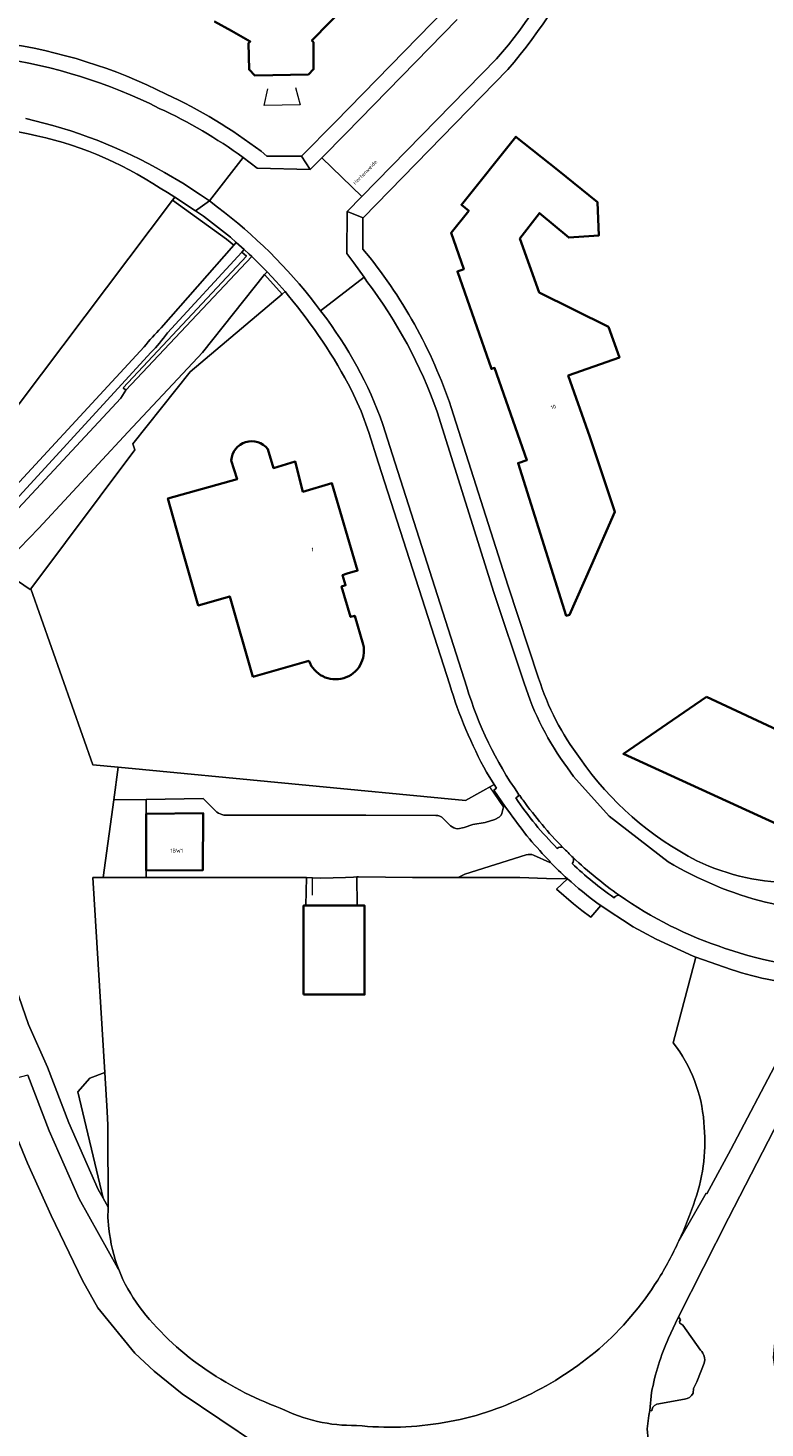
# Model space of a CAD drawing. Header units: metres. Extents: x 197700 to 204338, y 317132 to 325229.
# Tile 821 of 1056: x 202593 to 202663, y 320191 to 320323. Entities that reach past the tile are written whole.
import ezdxf
from ezdxf.enums import TextEntityAlignment as Align

# ---------------------------------------------------------------- set-up
doc = ezdxf.new("R2010")
doc.units = ezdxf.units.M
for name, color, linetype, lineweight in [('B-WE-GR-BEPLANTING_CULTUUR_HEESTERS-GV', 90, 'Continuous', 18), ('B-WE-GR-BEPLANTING_CULTUUR_VASTE PLANTENVAK-GV', 90, 'Continuous', 18), ('B-WE-IE-TERREINAFSCHEIDING_KUNSTMATIG_HEKWERK-G', 20, 'IE-TERREINAFSCHEIDING-KUNSTMATIG', 18), ('B-WE-IE-TERREINAFSCHEIDING_KUNSTMATIG_MUUR-G', 90, 'IE-TERREINAFSCHEIDING-KUNSTMATIG-DICHT', 18), ('B-WE-OG-BEBOUWING-GV', 7, 'Continuous', 35), ('B-WE-OG-BEBOUWING-T18', 10, 'Continuous', 18), ('B-WE-OG-TERREIN_CULTUURSCHEIDING-GV', 7, 'Continuous', 18), ('B-WE-OG-TERREIN_ERF-GV', 7, 'Continuous', 18), ('B-WE-OG-TOPOGRAFIE-T18', 10, 'Continuous', 18), ('B-WE-OG-WATER_GREPPEL-GV', 160, 'Continuous', 18), ('B-WE-VH-VERHARDING_ASFALT-GV', 252, 'Continuous', 18), ('B-WE-VH-VERHARDING_BETONSTRAATSTEEN-GV', 252, 'Continuous', 18), ('B-WE-VH-VERHARDING_OPEN-GV', 252, 'Continuous', 18), ('B-WE-VH-VERHARDING_SIERBESTRATING-GV', 252, 'Continuous', 18), ('B-WE-VH-VERHARDING_STRAATBAKSTEEN-GV', 252, 'Continuous', 18), ('B-WE-VH-VERHARDING_TEGEL-GV', 252, 'Continuous', 18)]:
    doc.layers.add(name, color=color, linetype=linetype, lineweight=lineweight)
doc.styles.add('NLCS-ISO-M200-T18', font='NLCS-ISO.ttf', dxfattribs={"height": 0.36})
doc.linetypes.add('IE-TERREINAFSCHEIDING-KUNSTMATIG', pattern='A,4,[82,NLCS.SHX,S=0.75,R=90,X=0,Y=0],4,-2', length=10)
doc.linetypes.add('IE-TERREINAFSCHEIDING-KUNSTMATIG-DICHT', pattern='A,8,-1,[82,NLCS.SHX,S=0.75,R=90,X=0,Y=0],-1', length=10)

msp = doc.modelspace()

# ---------------------------------------------------------------- linework, layer by layer
at = {"layer": 'B-WE-GR-BEPLANTING_CULTUUR_HEESTERS-GV'}
for points in [[(202608.938, 320305.857), (202606.992, 320307.165), (202606.782, 320306.886), (202611.866, 320303.202), (202612.536, 320302.622), (202612.766, 320302.883), (202612.215, 320303.374), (202609.672, 320305.364)], [(202613.293, 320301.967), (202613.719, 320301.597), (202602.123, 320289.206), (202602.389, 320288.979), (202614.232, 320301.554), (202613.988, 320301.795), (202613.52, 320302.212)], [(202617.098, 320298.03), (202615.424, 320299.881), (202609.607, 320292.537), (202602.564, 320285.013), (202594.168, 320275.994), (202590.547, 320272.214), (202592.189, 320271.037), (202593.358, 320270.198), (202593.423, 320270.283), (202603.234, 320283.36), (202603.031, 320283.917), (202608.416, 320290.716)], [(202617.098, 320298.03), (202617.366, 320298.256), (202616.534, 320299.202), (202615.676, 320300.125), (202615.424, 320299.881)]]:
    msp.add_lwpolyline(points, close=True, dxfattribs=at)
at = {"layer": 'B-WE-GR-BEPLANTING_CULTUUR_VASTE PLANTENVAK-GV'}
msp.add_lwpolyline([(202600.714, 320212.049), (202600.669, 320219.61), (202600.685, 320219.787), (202600.607, 320221.058), (202600.383, 320224.725), (202598.973, 320224.187), (202597.85, 320222.913), (202600.248, 320212.883)], close=True, dxfattribs=at)
at = {"layer": 'B-WE-IE-TERREINAFSCHEIDING_KUNSTMATIG_HEKWERK-G'}
for points in [[(202584.072, 320276.765), (202606.782, 320306.886)], [(202606.782, 320306.886), (202606.992, 320307.165)], [(202593.423, 320270.283), (202603.234, 320283.36), (202603.031, 320283.917), (202608.416, 320290.716), (202617.098, 320298.03)], [(202617.098, 320298.03), (202617.366, 320298.256)], [(202601.663, 320253.466), (202599.255, 320253.696), (202593.423, 320270.283)], [(202601.241, 320250.408), (202601.663, 320253.466)], [(202637.048, 320251.845), (202634.363, 320250.35), (202601.663, 320253.466)], [(202637.931, 320249.736), (202636.633, 320251.614)], [(202600.233, 320243.103), (202601.241, 320250.408)], [(202600.383, 320224.725), (202599.263, 320243.088), (202600.233, 320243.103)], [(202600.233, 320243.103), (202604.294, 320243.1)], [(202604.294, 320243.1), (202619.062, 320243.087)], [(202619.062, 320243.087), (202619.382, 320243.077)], [(202619.382, 320243.077), (202619.958, 320243.06)], [(202619.941, 320241.442), (202619.958, 320243.06)], [(202619.958, 320243.06), (202620.744, 320243.037), (202623.062, 320243.077), (202623.807, 320243.121)], [(202623.807, 320243.121), (202624.127, 320243.14)], [(202624.127, 320243.14), (202624.27, 320243.149), (202629.378, 320243.099)], [(202629.378, 320243.099), (202631.892, 320243.093), (202633.649, 320243.087)], [(202643.942, 320242.982), (202641.972, 320243.005), (202639.458, 320243.082), (202634.416, 320243.085), (202633.649, 320243.087)], [(202656.049, 320235.578), (202653.922, 320227.516)], [(202600.607, 320221.058), (202600.383, 320224.725)], [(202600.669, 320219.61), (202600.685, 320219.787), (202600.607, 320221.058)], [(202600.714, 320212.049), (202600.669, 320219.61)], [(202600.778, 320210.025), (202600.685, 320211.071), (202600.715, 320211.889), (202600.714, 320212.049)]]:
    msp.add_lwpolyline(points, dxfattribs=at)
for points in [[(202653.922, 320227.516, -0.148737), (202656.794, 320220.035)], [(202656.794, 320220.035, -0.108271), (202655.982, 320212.761)], [(202655.982, 320212.761, -0.029333), (202654.438, 320208.865)], [(202601.712, 320206.17, -0.0664652), (202600.778, 320210.025)]]:
    msp.add_lwpolyline(points, format="xyb", dxfattribs=at)
at = {"layer": 'B-WE-IE-TERREINAFSCHEIDING_KUNSTMATIG_MUUR-G'}
msp.add_lwpolyline([(202618.356, 320317.475), (202618.782, 320315.846), (202615.404, 320315.797), (202615.747, 320317.356)], dxfattribs=at)
at = {"layer": 'B-WE-OG-BEBOUWING-GV'}
for points in [[(202610.726, 320323.684), (202612.335, 320322.801), (202614.085, 320321.819), (202613.93, 320321.663), (202613.982, 320319.164), (202614.517, 320318.616), (202619.572, 320318.716), (202620.049, 320319.203), (202620.029, 320321.736), (202619.897, 320321.913), (202626.704, 320328.879)], [(202624.731, 320265.026), (202623.923, 320267.739), (202623.538, 320267.624), (202622.682, 320270.499), (202623.066, 320270.614), (202622.78, 320271.572), (202623.201, 320271.727), (202624.187, 320271.991), (202621.78, 320280.212), (202619.042, 320279.418), (202618.332, 320282.249), (202616.288, 320281.637), (202615.739, 320283.429)], [(202612.304, 320282.363), (202612.853, 320280.587), (202606.329, 320278.783), (202607.662, 320273.964), (202609.187, 320268.707), (202612.157, 320269.559), (202614.328, 320261.993)], [(202614.328, 320261.993), (202619.611, 320263.5)]]:
    msp.add_lwpolyline(points, dxfattribs=at)
for points in [[(202648.412, 320277.536), (202646.046, 320284.584), (202644.026, 320290.357), (202648.839, 320292.042), (202647.804, 320294.942), (202641.29, 320298.174), (202639.481, 320303.246), (202641.319, 320305.658), (202644.068, 320303.349), (202646.915, 320303.55), (202646.775, 320306.683), (202643.001, 320309.712), (202639.102, 320312.841), (202633.962, 320306.435), (202634.665, 320305.871), (202632.989, 320303.782), (202634.183, 320300.366), (202633.589, 320300.158), (202636.798, 320290.976), (202637.098, 320291.081), (202640.134, 320282.396), (202639.304, 320282.117), (202643.844, 320267.741), (202644.149, 320267.838), (202646.172, 320272.44)], [(202657.044, 320260.092), (202653.352, 320257.56), (202649.228, 320254.732), (202666.306, 320246.91), (202668.63, 320248.088), (202682.666, 320255.202), (202683.174, 320258.645), (202681.591, 320258.879), (202681.883, 320260.858), (202682.263, 320263.096), (202678.679, 320263.724), (202664.651, 320256.56)], [(202604.29, 320243.765), (202609.616, 320243.774), (202609.668, 320249.148), (202604.294, 320249.091)], [(202619.104, 320232.067), (202624.854, 320232.067), (202624.854, 320240.447), (202624.148, 320240.447), (202619.333, 320240.447), (202619.104, 320240.447)]]:
    msp.add_lwpolyline(points, close=True, dxfattribs=at)
for points in [[(202615.739, 320283.429, 0.696417), (202612.304, 320282.363)], [(202619.611, 320263.5, 0.9359246), (202624.731, 320265.026)]]:
    msp.add_lwpolyline(points, format="xyb", dxfattribs=at)
at = {"layer": 'B-WE-OG-TERREIN_CULTUURSCHEIDING-GV'}
for points in [[(202606.782, 320306.886), (202584.072, 320276.765), (202587.592, 320275.376)], [(202605.688, 320294.857), (202612.536, 320302.622), (202611.866, 320303.202), (202606.782, 320306.886)], [(202589.288, 320274.707), (202601.893, 320288.226), (202602.389, 320288.979), (202602.123, 320289.206), (202613.719, 320301.597), (202613.293, 320301.967), (202606.283, 320294.367)], [(202604.739, 320292.524), (202589.228, 320275.636), (202588.368, 320275.07), (202588.509, 320275.014), (202589.288, 320274.707)], [(202588.539, 320276.235), (202604.093, 320293.061)], [(202591.713, 320233.601), (202593.206, 320229.243), (202594.999, 320225.239), (202597.018, 320220.005), (202599.781, 320213.716), (202600.248, 320212.883), (202597.85, 320222.913), (202598.973, 320224.187), (202600.383, 320224.725), (202599.263, 320243.088), (202600.233, 320243.103), (202601.241, 320250.408), (202601.663, 320253.466), (202599.255, 320253.696), (202593.423, 320270.283), (202593.358, 320270.198), (202592.189, 320271.037)], [(202637.048, 320251.845), (202634.363, 320250.35), (202601.663, 320253.466), (202601.241, 320250.408), (202604.282, 320250.45), (202609.668, 320250.524), (202610.933, 320249.234)], [(202633.617, 320247.664), (202634.216, 320247.794), (202635.059, 320248.098), (202636.213, 320248.283), (202637.105, 320248.564), (202637.537, 320248.775), (202637.718, 320248.971), (202637.787, 320249.115), (202637.931, 320249.736), (202638.051, 320249.819), (202637.381, 320250.802), (202637.036, 320251.304), (202637.263, 320251.496), (202637.048, 320251.845)], [(202611.593, 320248.959), (202624.961, 320248.948), (202631.561, 320248.933)], [(202632.261, 320248.639), (202632.951, 320247.96)], [(202640.073, 320245.221), (202634.3, 320243.399), (202633.649, 320243.087), (202634.416, 320243.085), (202639.458, 320243.082), (202641.972, 320243.005), (202643.942, 320242.982)], [(202642.325, 320244.534), (202642.293, 320244.507), (202640.761, 320245.2)], [(202651.01, 320237.984), (202650.133, 320238.46), (202649.141, 320239.11), (202647.984, 320239.869), (202647.086, 320240.466), (202646.164, 320239.344), (202645.293, 320239.971), (202644.531, 320240.6), (202642.929, 320241.981), (202643.942, 320242.982), (202641.972, 320243.005), (202639.458, 320243.082), (202634.416, 320243.085), (202633.649, 320243.087), (202631.892, 320243.093), (202629.378, 320243.099), (202624.27, 320243.149), (202624.127, 320243.14), (202624.148, 320240.447), (202624.854, 320240.447), (202624.854, 320232.067), (202619.104, 320232.067), (202619.104, 320240.447), (202619.333, 320240.447), (202619.382, 320243.077), (202619.062, 320243.087), (202604.294, 320243.1), (202600.233, 320243.103), (202599.263, 320243.088), (202600.383, 320224.725), (202600.607, 320221.058), (202600.685, 320219.787), (202600.669, 320219.61), (202600.714, 320212.049), (202600.715, 320211.889), (202600.685, 320211.071), (202600.778, 320210.025)], [(202653.922, 320227.516), (202656.049, 320235.578), (202655.777, 320235.673), (202652.316, 320237.276), (202651.01, 320237.984)], [(202659.381, 320234.419), (202656.049, 320235.578), (202653.922, 320227.516)], [(202600.778, 320210.025), (202600.685, 320211.071), (202600.715, 320211.889), (202600.714, 320212.049), (202600.248, 320212.883), (202599.781, 320213.716), (202597.018, 320220.005), (202594.999, 320225.239), (202593.206, 320229.243), (202591.713, 320233.601)], [(202654.438, 320208.865), (202656.998, 320213.361), (202657.063, 320213.315), (202659.338, 320217.478), (202663.775, 320225.883), (202667.186, 320232.841)], [(202670.674, 320188.201), (202665.839, 320192.771), (202664.269, 320194.618), (202663.592, 320196.101), (202663.338, 320197.889), (202663.84, 320203.423), (202664.358, 320210.714), (202665.677, 320218.524), (202665.789, 320221.957), (202668.237, 320224.562), (202666.026, 320224.459), (202663.908, 320220.343), (202659.126, 320211.022), (202654.401, 320201.719), (202654.612, 320201.455), (202654.518, 320201.281), (202654.532, 320201.133), (202654.813, 320200.928), (202656.484, 320198.572)], [(202593.152, 320224.47), (202595.168, 320219.242), (202597.989, 320212.823), (202601.636, 320206.305)], [(202618.152, 320185.307), (202617.132, 320187.38), (202616.555, 320188.235), (202615.764, 320188.923), (202614.76, 320189.711), (202607.672, 320194.471), (202605.056, 320196.618), (202603.215, 320198.306), (202599.73, 320202.581), (202598.299, 320205.142), (202595.352, 320211.273), (202593.113, 320216.204), (202591.23, 320220.771)], [(202601.636, 320206.305), (202601.712, 320206.17)], [(202656.836, 320197.359), (202656.529, 320196.632), (202656.136, 320195.59), (202655.814, 320194.968), (202655.781, 320194.522)], [(202651.706, 320192.908), (202651.617, 320192.448), (202651.452, 320191.167), (202651.538, 320190.169), (202651.7, 320189.606)], [(202654.98, 320193.979), (202652.365, 320193.501), (202652.141, 320193.364), (202652.006, 320193.228), (202651.89, 320192.933), (202651.889, 320192.864), (202651.706, 320192.908)]]:
    msp.add_lwpolyline(points, dxfattribs=at)
for points in [[(202604.093, 320293.061, -0.0143472), (202605.688, 320294.857)], [(202606.283, 320294.367, -0.0461765), (202604.739, 320292.524)], [(202610.933, 320249.234, 0.041744), (202611.593, 320248.959)], [(202631.561, 320248.933, -0.2058663), (202632.261, 320248.639)], [(202632.951, 320247.96, 0.1423806), (202633.617, 320247.664)], [(202640.761, 320245.2, 0.169822), (202640.073, 320245.221)], [(202643.942, 320242.982, -0.0155011), (202642.325, 320244.534)], [(202667.186, 320232.841, -0.0556366), (202659.381, 320234.419)], [(202656.794, 320220.035, 0.148737), (202653.922, 320227.516)], [(202653.922, 320227.516, -0.148737), (202656.794, 320220.035)], [(202655.982, 320212.761, 0.108271), (202656.794, 320220.035)], [(202656.794, 320220.035, -0.108271), (202655.982, 320212.761)], [(202654.438, 320208.865, 0.029333), (202655.982, 320212.761)], [(202655.982, 320212.761, -0.029333), (202654.438, 320208.865)], [(202600.778, 320210.025, 0.0664652), (202601.712, 320206.17)], [(202601.712, 320206.17, -0.0664652), (202600.778, 320210.025)], [(202652.45, 320205.175, 0.0292473), (202654.438, 320208.865)], [(202601.712, 320206.17, 0.0664384), (202603.627, 320202.695)], [(202646.939, 320198.72, 0.0748743), (202652.45, 320205.175)], [(202603.627, 320202.695, 0.0790972), (202609.602, 320196.977)], [(202640.134, 320194.284, 0.0639169), (202646.939, 320198.72)], [(202656.484, 320198.572, -0.2794902), (202656.836, 320197.359)], [(202609.602, 320196.977, 0.0644606), (202616.91, 320193.132)], [(202632.336, 320191.768, 0.07202), (202640.134, 320194.284)], [(202655.781, 320194.522, -0.2783021), (202654.98, 320193.979)], [(202616.91, 320193.132, 0.1211565), (202624.097, 320191.497)], [(202624.097, 320191.497, 0.069039), (202632.336, 320191.768)]]:
    msp.add_lwpolyline(points, format="xyb", dxfattribs=at)
at = {"layer": 'B-WE-OG-TERREIN_ERF-GV'}
for points in [[(202646.147, 320331.367, -0.0713341), (202638.337, 320319.182)], [(202590.74, 320321.685, -0.0822212), (202606.17, 320316.856)], [(202606.17, 320316.856, -0.0559184), (202615.102, 320311.469)], [(202593.173, 320313.118, 0.1066699), (202573.308, 320313.261)], [(202605.615, 320307.985, 0.0971488), (202593.173, 320313.118)], [(202624.702, 320302.264, -0.0923691), (202633.01, 320287.342)], [(202623.624, 320288.975, 0.0534488), (202617.686, 320297.876)], [(202612.304, 320282.363, -0.696417), (202615.739, 320283.429)], [(202624.731, 320265.026, -0.9359246), (202619.611, 320263.5)], [(202641.239, 320261.86, 0.084196), (202645.144, 320254.293)], [(202636.336, 320252.998, -0.0506872), (202632.87, 320261.239)], [(202645.144, 320254.293, 0.123552), (202656.142, 320244.676)], [(202656.142, 320244.676, 0.2384937), (202674.784, 320244.978)]]:
    msp.add_lwpolyline(points, format="xyb", dxfattribs=at)
for points in [[(202626.704, 320328.879), (202619.897, 320321.913), (202620.029, 320321.736), (202620.049, 320319.203), (202619.572, 320318.716), (202614.517, 320318.616), (202613.982, 320319.164), (202613.93, 320321.663), (202614.085, 320321.819), (202612.335, 320322.801), (202610.726, 320323.684)], [(202615.102, 320311.469), (202615.661, 320311.011), (202618.9, 320310.998), (202622.068, 320314.222), (202632.502, 320324.902)], [(202638.337, 320319.182), (202624.708, 320305.221)], [(202517.451, 320271.895), (202521.419, 320271.898), (202540.685, 320272.518), (202566.655, 320273.684), (202570.581, 320276.444), (202575.794, 320276.568), (202584.072, 320276.765), (202606.782, 320306.886), (202606.992, 320307.165), (202606.307, 320307.581), (202605.615, 320307.985)], [(202624.708, 320305.221), (202624.701, 320305.214), (202624.702, 320302.264)], [(202617.098, 320298.03), (202608.416, 320290.716), (202603.031, 320283.917), (202603.234, 320283.36), (202593.423, 320270.283), (202599.255, 320253.696), (202601.663, 320253.466), (202634.363, 320250.35), (202637.048, 320251.845), (202636.336, 320252.998)], [(202617.686, 320297.876), (202617.366, 320298.256), (202617.098, 320298.03)], [(202632.87, 320261.239), (202626.165, 320282.117), (202625.251, 320284.991), (202624.518, 320287.015), (202623.624, 320288.975)], [(202633.01, 320287.342), (202638.38, 320270.515), (202641.239, 320261.86)], [(202615.739, 320283.429), (202616.288, 320281.637), (202618.332, 320282.249), (202619.042, 320279.418), (202621.78, 320280.212), (202624.187, 320271.991), (202623.201, 320271.727), (202622.78, 320271.572), (202623.066, 320270.614), (202622.682, 320270.499), (202623.538, 320267.624), (202623.923, 320267.739), (202624.731, 320265.026)], [(202619.611, 320263.5), (202614.328, 320261.993), (202612.157, 320269.559), (202609.187, 320268.707), (202607.662, 320273.964), (202606.329, 320278.783), (202612.853, 320280.587), (202612.304, 320282.363)]]:
    msp.add_lwpolyline(points, dxfattribs=at)
for points in [[(202646.046, 320284.584), (202648.412, 320277.536), (202646.172, 320272.44), (202644.149, 320267.838), (202643.844, 320267.741), (202639.304, 320282.117), (202640.134, 320282.396), (202637.098, 320291.081), (202636.798, 320290.976), (202633.589, 320300.158), (202634.183, 320300.366), (202632.989, 320303.782), (202634.665, 320305.871), (202633.962, 320306.435), (202639.102, 320312.841), (202643.001, 320309.712), (202646.775, 320306.683), (202646.915, 320303.55), (202644.068, 320303.349), (202641.319, 320305.658), (202639.481, 320303.246), (202641.29, 320298.174), (202647.804, 320294.942), (202648.839, 320292.042), (202644.026, 320290.357)], [(202653.352, 320257.56), (202657.044, 320260.092), (202664.651, 320256.56), (202678.679, 320263.724), (202682.263, 320263.096), (202681.883, 320260.858), (202681.591, 320258.879), (202683.174, 320258.645), (202682.666, 320255.202), (202668.63, 320248.088), (202666.306, 320246.91), (202649.228, 320254.732)]]:
    msp.add_lwpolyline(points, close=True, dxfattribs=at)
at = {"layer": 'B-WE-OG-WATER_GREPPEL-GV'}
for points in [[(202606.283, 320294.367), (202613.293, 320301.967), (202613.52, 320302.212), (202612.766, 320302.883), (202612.536, 320302.622), (202605.688, 320294.857)], [(202556.184, 320263.861), (202565.011, 320266.826), (202587.146, 320274.26), (202588.368, 320275.07), (202589.228, 320275.636), (202604.739, 320292.524)], [(202604.093, 320293.061), (202588.539, 320276.235)]]:
    msp.add_lwpolyline(points, dxfattribs=at)
for points in [[(202605.688, 320294.857, 0.0143472), (202604.093, 320293.061)], [(202604.739, 320292.524, 0.0461765), (202606.283, 320294.367)]]:
    msp.add_lwpolyline(points, format="xyb", dxfattribs=at)
at = {"layer": 'B-WE-VH-VERHARDING_ASFALT-GV'}
msp.add_lwpolyline([(202615.424, 320299.881), (202615.676, 320300.125), (202614.232, 320301.554), (202602.389, 320288.979), (202601.893, 320288.226), (202589.288, 320274.707), (202588.543, 320273.908), (202582.013, 320266.965), (202580.28, 320264.759), (202578.88, 320263.263), (202577.726, 320262.099), (202576.896, 320261.675), (202575.781, 320261.365), (202580.759, 320259.129), (202580.717, 320260.014), (202580.717, 320261.109), (202581.18, 320262.293), (202583.571, 320264.932), (202590.547, 320272.214), (202594.168, 320275.994), (202602.564, 320285.013), (202609.607, 320292.537)], close=True, dxfattribs=at)
for points in [[(202653.475, 320199.72), (202654.334, 320201.587), (202654.401, 320201.719), (202659.126, 320211.022), (202663.908, 320220.343), (202666.026, 320224.459), (202667.528, 320227.377), (202670.346, 320232.701)], [(202667.186, 320232.841), (202663.775, 320225.883), (202659.338, 320217.478), (202657.063, 320213.315), (202656.998, 320213.361), (202654.438, 320208.865)], [(202601.712, 320206.17), (202601.636, 320206.305), (202597.989, 320212.823), (202595.168, 320219.242), (202593.152, 320224.47), (202586.327, 320222.678), (202584.25, 320219.669), (202584.012, 320219.444), (202583.151, 320218.694), (202580.02, 320216.288), (202573.576, 320211.513), (202565.96, 320205.992), (202549.69, 320194.197), (202538.668, 320186.166)], [(202591.23, 320220.771), (202593.113, 320216.204), (202595.352, 320211.273), (202598.299, 320205.142), (202599.73, 320202.581), (202603.215, 320198.306), (202605.056, 320196.618), (202607.672, 320194.471), (202614.76, 320189.711), (202615.764, 320188.923), (202616.555, 320188.235), (202617.132, 320187.38), (202618.152, 320185.307)], [(202651.7, 320189.606), (202651.538, 320190.169), (202651.452, 320191.167), (202651.617, 320192.448), (202651.706, 320192.908), (202651.879, 320194.612)]]:
    msp.add_lwpolyline(points, dxfattribs=at)
for points in [[(202654.438, 320208.865, -0.0292473), (202652.45, 320205.175)], [(202603.627, 320202.695, -0.0664384), (202601.712, 320206.17)], [(202652.45, 320205.175, -0.0748743), (202646.939, 320198.72)], [(202609.602, 320196.977, -0.0790972), (202603.627, 320202.695)], [(202651.879, 320194.612, -0.0607527), (202653.475, 320199.72)], [(202646.939, 320198.72, -0.0639169), (202640.134, 320194.284)], [(202616.91, 320193.132, -0.0644606), (202609.602, 320196.977)], [(202640.134, 320194.284, -0.07202), (202632.336, 320191.768)], [(202624.097, 320191.497, -0.1211565), (202616.91, 320193.132)], [(202632.336, 320191.768, -0.069039), (202624.097, 320191.497)]]:
    msp.add_lwpolyline(points, format="xyb", dxfattribs=at)
at = {"layer": 'B-WE-VH-VERHARDING_BETONSTRAATSTEEN-GV'}
for points in [[(202610.933, 320249.234), (202609.668, 320250.524), (202604.282, 320250.45), (202604.294, 320249.091), (202609.668, 320249.148), (202609.616, 320243.774), (202604.29, 320243.765), (202604.294, 320243.1), (202619.062, 320243.087), (202619.382, 320243.077), (202619.958, 320243.06), (202620.744, 320243.037), (202623.062, 320243.077), (202623.807, 320243.121), (202624.127, 320243.14), (202624.27, 320243.149), (202629.378, 320243.099), (202631.892, 320243.093), (202633.649, 320243.087)], [(202638.59, 320249.083), (202638.051, 320249.819), (202637.931, 320249.736), (202637.787, 320249.115), (202637.718, 320248.971), (202637.537, 320248.775), (202637.105, 320248.564), (202636.213, 320248.283), (202635.059, 320248.098), (202634.216, 320247.794), (202633.617, 320247.664)], [(202631.561, 320248.933), (202624.961, 320248.948), (202611.593, 320248.959)], [(202632.951, 320247.96), (202632.261, 320248.639)], [(202633.649, 320243.087), (202634.3, 320243.399), (202640.073, 320245.221)], [(202640.761, 320245.2), (202642.293, 320244.507), (202642.325, 320244.534), (202642.348, 320244.554)]]:
    msp.add_lwpolyline(points, dxfattribs=at)
for points in [[(202611.593, 320248.959, -0.041744), (202610.933, 320249.234)], [(202632.261, 320248.639, 0.2058663), (202631.561, 320248.933)], [(202642.348, 320244.554, -0.0410962), (202638.59, 320249.083)], [(202633.617, 320247.664, -0.1423806), (202632.951, 320247.96)], [(202640.073, 320245.221, -0.169822), (202640.761, 320245.2)]]:
    msp.add_lwpolyline(points, format="xyb", dxfattribs=at)
at = {"layer": 'B-WE-VH-VERHARDING_OPEN-GV'}
for points in [[(202606.17, 320316.856, 0.0822212), (202590.74, 320321.685)], [(202590.29, 320320.267, -0.0828703), (202605.52, 320315.517)], [(202615.102, 320311.469, 0.0559184), (202606.17, 320316.856)], [(202605.52, 320315.517, -0.0497017), (202613.408, 320310.891)]]:
    msp.add_lwpolyline(points, format="xyb", dxfattribs=at)
msp.add_lwpolyline([(202613.408, 320310.891), (202614.753, 320309.891), (202619.731, 320309.754), (202618.9, 320310.998), (202615.661, 320311.011), (202615.102, 320311.469)], dxfattribs=at)
at = {"layer": 'B-WE-VH-VERHARDING_SIERBESTRATING-GV'}
for points in [[(202654.401, 320201.719), (202654.334, 320201.587), (202653.475, 320199.72)], [(202656.484, 320198.572), (202654.813, 320200.928), (202654.532, 320201.133), (202654.518, 320201.281), (202654.612, 320201.455), (202654.401, 320201.719)], [(202655.781, 320194.522), (202655.814, 320194.968), (202656.136, 320195.59), (202656.529, 320196.632), (202656.836, 320197.359)], [(202651.879, 320194.612), (202651.706, 320192.908), (202651.889, 320192.864), (202651.89, 320192.933), (202652.006, 320193.228), (202652.141, 320193.364), (202652.365, 320193.501), (202654.98, 320193.979)]]:
    msp.add_lwpolyline(points, dxfattribs=at)
for points in [[(202653.475, 320199.72, 0.0607527), (202651.879, 320194.612)], [(202656.836, 320197.359, 0.2794902), (202656.484, 320198.572)], [(202654.98, 320193.979, 0.2783021), (202655.781, 320194.522)]]:
    msp.add_lwpolyline(points, format="xyb", dxfattribs=at)
at = {"layer": 'B-WE-VH-VERHARDING_STRAATBAKSTEEN-GV'}
for points in [[(202637.267, 320320.174, 0.0746322), (202644.771, 320331.893)], [(202605.52, 320315.517, 0.0828703), (202590.29, 320320.267)], [(202613.408, 320310.891, 0.0497017), (202605.52, 320315.517)], [(202592.948, 320314.551, -0.0750784), (202606.007, 320309.484)], [(202611.013, 320306.22, -0.0666229), (202620.234, 320297.084)], [(202631.685, 320286.955, 0.0762516), (202625.077, 320299.224)], [(202620.835, 320296.284, -0.0786169), (202626.581, 320285.757)], [(202634.474, 320261.023, 0.0804673), (202639.358, 320250.944)], [(202643.954, 320253.421, -0.0830622), (202639.877, 320261.399)], [(202639.358, 320250.944, -0.2867662), (202639.099, 320250.583)], [(202639.358, 320250.944, 0.0045717), (202639.775, 320250.363)], [(202639.775, 320250.363, -0.0045717), (202639.358, 320250.944)], [(202639.099, 320250.583, 0.0495727), (202642.996, 320245.829)], [(202639.775, 320250.363, 0.0381071), (202643.519, 320245.925)], [(202643.519, 320245.925, -0.0381071), (202639.775, 320250.363)], [(202642.996, 320245.829, -0.3027854), (202643.519, 320245.925)], [(202643.519, 320245.925, 0.0087532), (202644.501, 320244.96)], [(202644.501, 320244.96, -0.2615342), (202644.399, 320244.423)], [(202644.399, 320244.423, 0.043555), (202648.349, 320241.192)], [(202644.501, 320244.96, 0.0365327), (202648.83, 320241.425)], [(202648.83, 320241.425, -0.0365327), (202644.501, 320244.96)], [(202672.444, 320239.827, -0.1502607), (202653.444, 320244.58)], [(202648.349, 320241.192, -0.2852607), (202648.83, 320241.425)], [(202648.83, 320241.425, 0.0733726), (202658.798, 320236.42)], [(202658.798, 320236.42, 0.1731512), (202682.211, 320236.564)]]:
    msp.add_lwpolyline(points, format="xyb", dxfattribs=at)
for points in [[(202633.554, 320323.868), (202623.088, 320313.159), (202620.842, 320310.867), (202624.58, 320307.221), (202637.267, 320320.174)], [(202606.007, 320309.484), (202607.728, 320308.458), (202609.406, 320307.365), (202610.243, 320306.807), (202613.408, 320310.891)], [(202623.212, 320305.804), (202624.58, 320307.221), (202620.842, 320310.867), (202619.731, 320309.754), (202614.753, 320309.891), (202613.408, 320310.891), (202610.243, 320306.807), (202611.013, 320306.22)], [(202620.234, 320297.084), (202620.715, 320296.444), (202624.808, 320299.626), (202623.825, 320300.984), (202623.195, 320301.859), (202623.209, 320305.801), (202623.212, 320305.804)], [(202625.077, 320299.224), (202624.808, 320299.626), (202620.715, 320296.444), (202620.835, 320296.284)], [(202639.877, 320261.399), (202637.033, 320269.943), (202631.685, 320286.955)], [(202626.581, 320285.757), (202627.494, 320282.889), (202634.474, 320261.023)], [(202653.444, 320244.58), (202647.886, 320248.876), (202644.537, 320252.605), (202643.954, 320253.421)]]:
    msp.add_lwpolyline(points, dxfattribs=at)
at = {"layer": 'B-WE-VH-VERHARDING_TEGEL-GV'}
for points in [[(202644.771, 320331.893, -0.0746322), (202637.267, 320320.174)], [(202638.337, 320319.182, 0.0713341), (202646.147, 320331.367)], [(202573.308, 320313.261, -0.1066699), (202593.173, 320313.118)], [(202606.007, 320309.484, 0.0750784), (202592.948, 320314.551)], [(202593.173, 320313.118, -0.0971488), (202605.615, 320307.985)], [(202620.234, 320297.084, 0.0666229), (202611.013, 320306.22)], [(202633.01, 320287.342, 0.0923691), (202624.702, 320302.264)], [(202625.077, 320299.224, -0.0762516), (202631.685, 320286.955)], [(202617.686, 320297.876, -0.0534488), (202623.624, 320288.975)], [(202626.581, 320285.757, 0.0786169), (202620.835, 320296.284)], [(202645.144, 320254.293, -0.084196), (202641.239, 320261.86)], [(202632.87, 320261.239, 0.0506872), (202636.336, 320252.998)], [(202639.358, 320250.944, -0.0804673), (202634.474, 320261.023)], [(202639.877, 320261.399, 0.0830622), (202643.954, 320253.421)], [(202656.142, 320244.676, -0.123552), (202645.144, 320254.293)], [(202639.099, 320250.583, 0.2867662), (202639.358, 320250.944)], [(202642.996, 320245.829, -0.0495727), (202639.099, 320250.583)], [(202638.59, 320249.083, 0.0410962), (202642.348, 320244.554)], [(202643.519, 320245.925, 0.3027854), (202642.996, 320245.829)], [(202644.501, 320244.96, -0.0087532), (202643.519, 320245.925)], [(202642.325, 320244.534, 0.0155011), (202643.942, 320242.982)], [(202644.399, 320244.423, 0.2615342), (202644.501, 320244.96)], [(202648.349, 320241.192, -0.043555), (202644.399, 320244.423)], [(202653.444, 320244.58, 0.1502607), (202672.444, 320239.827)], [(202674.784, 320244.978, -0.2384937), (202656.142, 320244.676)], [(202646.854, 320240.62, -0.0261584), (202643.942, 320242.982)], [(202643.942, 320242.982, 0.0261584), (202646.854, 320240.62)], [(202648.83, 320241.425, 0.2852607), (202648.349, 320241.192)], [(202658.798, 320236.42, -0.0733726), (202648.83, 320241.425)], [(202682.211, 320236.564, -0.1731512), (202658.798, 320236.42)], [(202659.381, 320234.419, 0.0556366), (202667.186, 320232.841)]]:
    msp.add_lwpolyline(points, format="xyb", dxfattribs=at)
for points in [[(202632.502, 320324.902), (202622.068, 320314.222), (202618.9, 320310.998)], [(202618.9, 320310.998), (202619.731, 320309.754), (202620.842, 320310.867), (202623.088, 320313.159), (202633.554, 320323.868)], [(202637.267, 320320.174), (202624.58, 320307.221), (202623.212, 320305.804)], [(202623.212, 320305.804), (202624.708, 320305.221), (202638.337, 320319.182)], [(202605.615, 320307.985), (202606.307, 320307.581), (202606.992, 320307.165), (202608.938, 320305.857), (202610.243, 320306.807), (202609.406, 320307.365), (202607.728, 320308.458), (202606.007, 320309.484)], [(202611.013, 320306.22), (202610.243, 320306.807), (202608.938, 320305.857), (202609.672, 320305.364), (202612.215, 320303.374), (202612.766, 320302.883), (202613.52, 320302.212), (202613.988, 320301.795), (202614.232, 320301.554), (202615.676, 320300.125), (202616.534, 320299.202), (202617.366, 320298.256), (202617.686, 320297.876)], [(202624.702, 320302.264), (202624.701, 320305.214), (202624.708, 320305.221), (202623.212, 320305.804), (202623.209, 320305.801), (202623.195, 320301.859), (202623.825, 320300.984), (202624.808, 320299.626), (202625.077, 320299.224)], [(202620.835, 320296.284), (202620.715, 320296.444), (202620.234, 320297.084)], [(202623.624, 320288.975), (202624.518, 320287.015), (202625.251, 320284.991), (202626.165, 320282.117), (202632.87, 320261.239)], [(202631.685, 320286.955), (202637.033, 320269.943), (202639.877, 320261.399)], [(202641.239, 320261.86), (202638.38, 320270.515), (202633.01, 320287.342)], [(202634.474, 320261.023), (202627.494, 320282.889), (202626.581, 320285.757)], [(202636.336, 320252.998), (202637.048, 320251.845), (202637.263, 320251.496), (202637.036, 320251.304), (202637.381, 320250.802), (202638.051, 320249.819), (202638.59, 320249.083)], [(202643.954, 320253.421), (202644.537, 320252.605), (202647.886, 320248.876), (202653.444, 320244.58)], [(202642.348, 320244.554), (202642.325, 320244.534)], [(202643.942, 320242.982), (202642.929, 320241.981), (202644.531, 320240.6), (202645.293, 320239.971), (202646.164, 320239.344), (202647.086, 320240.466)], [(202647.086, 320240.466), (202646.854, 320240.62)], [(202646.854, 320240.62), (202647.086, 320240.466), (202647.984, 320239.869), (202649.141, 320239.11), (202650.133, 320238.46), (202651.01, 320237.984), (202652.316, 320237.276), (202655.777, 320235.673), (202656.049, 320235.578), (202659.381, 320234.419)]]:
    msp.add_lwpolyline(points, dxfattribs=at)
for points in [[(202600.233, 320243.103), (202604.294, 320243.1), (202604.29, 320243.765), (202604.294, 320249.091), (202604.282, 320250.45), (202601.241, 320250.408)], [(202623.807, 320243.121), (202623.062, 320243.077), (202620.744, 320243.037), (202619.958, 320243.06), (202619.382, 320243.077), (202619.333, 320240.447), (202624.148, 320240.447), (202624.127, 320243.14)]]:
    msp.add_lwpolyline(points, close=True, dxfattribs=at)

# ---------------------------------------------------------------- texts
at = {"layer": 'B-WE-OG-BEBOUWING-T18', "style": 'NLCS-ISO-M200-T18'}
msp.add_text('10', height=0.36, rotation=19.2, dxfattribs=at).set_placement((202642.622, 320287.401), align=Align.MIDDLE)
for s, p in [('1', (202619.947, 320273.968)), ('1BW1', (202607.153, 320245.617))]:
    msp.add_text(s, height=0.36, dxfattribs=at).set_placement(p, align=Align.MIDDLE)
at = {"layer": 'B-WE-OG-TOPOGRAFIE-T18', "style": 'NLCS-ISO-M200-T18'}
msp.add_text('Hertenweide', height=0.36, rotation=45.5, dxfattribs=at).set_placement((202624.899, 320309.491), align=Align.MIDDLE)

doc.saveas('drawing.dxf')
